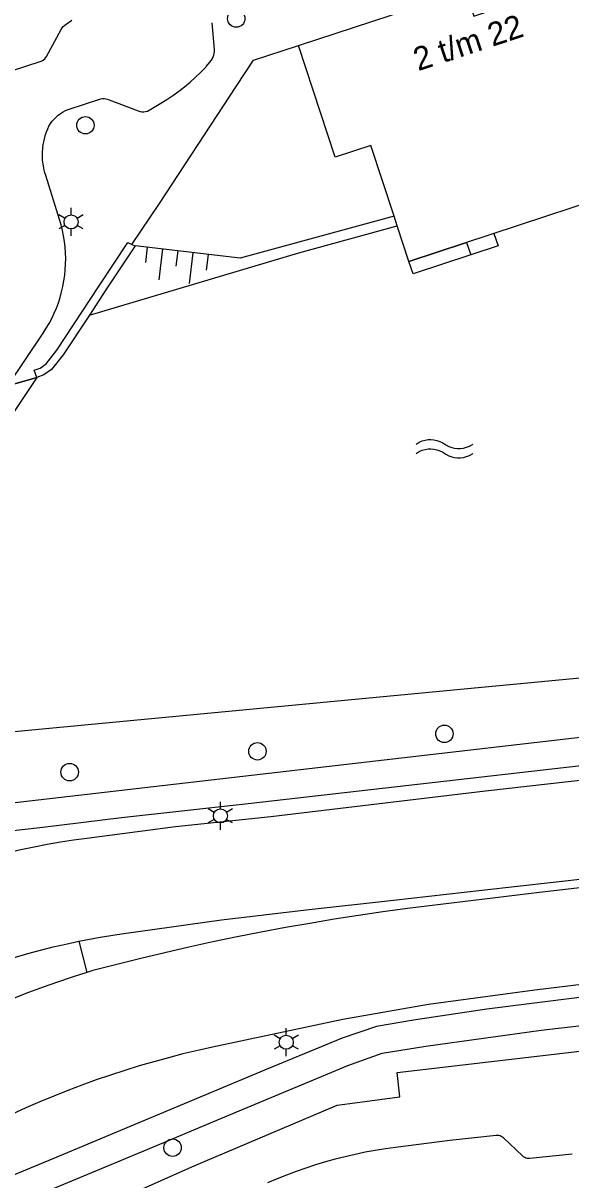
# Model space of a CAD drawing. Extents: x 122462 to 123306, y 485548 to 486417.
# Drawn here: x 122635.2 to 122670.3, y 485996.5 to 486070.8 of the extents above; entities that cross this region are included whole.
import ezdxf

# ---------------------------------------------------------------- set-up
doc = ezdxf.new("R2010")
doc.units = 0
for name, color, linetype in [('B-WE-IE-MEUBILAIR_WEGMEUBILAIR_VERKEERSBORD-S', 7, 'Continuous'), ('Level 1', 7, 'Continuous'), ('Level 10', 7, 'Continuous'), ('Level 11', 7, 'Continuous'), ('Level 14', 7, 'Continuous'), ('Level 15', 7, 'Continuous'), ('Level 17', 7, 'Continuous'), ('Level 50', 7, 'Continuous'), ('Level 53', 7, 'Continuous'), ('Level 55', 7, 'Continuous'), ('Level 57', 7, 'Continuous'), ('N werkgrens', 7, 'Continuous')]:
    doc.layers.add(name, color=color, linetype=linetype)

msp = doc.modelspace()

# ---------------------------------------------------------------- linework, layer by layer
at = {"layer": 'Level 1'}
msp.add_line((122659.19, 486057.779), (122658.989, 486058.391), dxfattribs=at)
for points in [[(122652.854, 486069.367), (122663.579, 486072.899), (122664.12, 486071.256), (122666.447, 486072.022), (122665.906, 486073.665), (122676.668, 486077.208), (122677.115, 486075.892)], [(122658.989, 486058.391), (122657.491, 486062.949), (122655.205, 486062.198), (122652.854, 486069.367)], [(122679.062, 486062.181), (122679.184, 486061.829), (122659.941, 486055.495), (122659.19, 486057.779)]]:
    msp.add_lwpolyline(points, dxfattribs=at)
at = {"layer": 'Level 10'}
msp.add_lwpolyline([(122663.911, 486055.909), (122660.207, 486054.688), (122659.941, 486055.495), (122663.646, 486056.714), (122663.911, 486055.909)], dxfattribs=at)
at = {"layer": 'Level 11'}
msp.add_lwpolyline([(122665.403, 486057.293), (122665.668, 486056.489), (122663.911, 486055.909)], dxfattribs=at)
at = {"layer": 'Level 14'}
msp.add_line((122636.035, 486048.032), (122634.176, 486047.498), dxfattribs=at)
msp.add_lwpolyline([(122821.957, 486065.499), (122821.403, 486062.693), (122808.743, 486058.07), (122767.011, 486042.831), (122757.261, 486040.701), (122729.221, 486035.411), (122715.251, 486033.481), (122695.318, 486031.371), (122682.001, 486029.961), (122672.281, 486028.851), (122632.321, 486025.071)], dxfattribs=at)
at = {"layer": 'Level 15'}
msp.add_line((122642.15, 486056.58), (122642.35, 486056.489), dxfattribs=at)
for points in [[(122636.035, 486048.032), (122635.859, 486048.5), (122636.247, 486048.646), (122636.643, 486048.917), (122637.323, 486049.791), (122640.053, 486053.935), (122641.889, 486056.699), (122642.15, 486056.58)], [(122642.35, 486056.489), (122640.47, 486053.659), (122639.412, 486052.052)], [(122639.412, 486052.052), (122637.73, 486049.499), (122636.99, 486048.549), (122636.48, 486048.199), (122636.035, 486048.032)]]:
    msp.add_lwpolyline(points, dxfattribs=at)
at = {"layer": 'Level 17'}
for points in [[(122632.297, 486067.054), (122636.313, 486068.365), (122636.397, 486068.399), (122636.475, 486068.446), (122636.544, 486068.504), (122636.605, 486068.572), (122636.654, 486068.648), (122637.598, 486070.386), (122637.663, 486070.49), (122637.74, 486070.585), (122637.828, 486070.67), (122637.926, 486070.743), (122638.288, 486070.99)], [(122634.176, 486047.498), (122636.452, 486050.893), (122636.648, 486051.199), (122636.83, 486051.512), (122636.999, 486051.833), (122637.154, 486052.162), (122637.295, 486052.496), (122637.421, 486052.836), (122637.533, 486053.181), (122637.63, 486053.531), (122637.712, 486053.884), (122637.778, 486054.241), (122637.83, 486054.6), (122637.866, 486054.961), (122637.887, 486055.323), (122637.892, 486055.686), (122637.882, 486056.049), (122637.856, 486056.411), (122637.815, 486056.771), (122637.758, 486057.13), (122637.687, 486057.485), (122637.6, 486057.838), (122637.498, 486058.186), (122636.607, 486061.01), (122636.535, 486061.253), (122636.478, 486061.5), (122636.436, 486061.75), (122636.409, 486062.002), (122636.398, 486062.256), (122636.402, 486062.509), (122636.421, 486062.762), (122636.455, 486063.013), (122636.505, 486063.262), (122636.548, 486063.453), (122636.601, 486063.641), (122636.663, 486063.825), (122636.736, 486064.007), (122636.818, 486064.184), (122636.914, 486064.343), (122637.023, 486064.493), (122637.143, 486064.635), (122637.274, 486064.767), (122637.415, 486064.888), (122637.565, 486064.997), (122637.723, 486065.094), (122637.888, 486065.179), (122638.06, 486065.25), (122640.152, 486065.934), (122640.261, 486065.954), (122640.371, 486065.958), (122640.481, 486065.946), (122640.589, 486065.92), (122640.691, 486065.878), (122642.558, 486065.156), (122642.672, 486065.123), (122642.79, 486065.106), (122642.908, 486065.103), (122643.027, 486065.116), (122643.142, 486065.144), (122644.006, 486065.65), (122644.4, 486065.897), (122644.785, 486066.158), (122645.161, 486066.43), (122645.528, 486066.716), (122645.885, 486067.013), (122646.232, 486067.323), (122646.568, 486067.643), (122646.894, 486067.975), (122646.925, 486068.008), (122647.261, 486068.43), (122647.323, 486068.53), (122647.373, 486068.637), (122647.412, 486068.748), (122647.439, 486068.863), (122647.454, 486068.98), (122647.456, 486069.098), (122647.297, 486070.826)], [(122642.15, 486056.58), (122643.915, 486059.221), (122648.843, 486066.73), (122649.955, 486068.424), (122652.854, 486069.367)], [(122658.989, 486058.391), (122649.1, 486055.709), (122642.35, 486056.489)], [(122639.412, 486052.052), (122652.87, 486056.039), (122659.19, 486057.779)], [(122634.176, 486047.498), (122636.035, 486048.032), (122623.331, 486029.011), (122621.476, 486028.492)], [(122695.576, 486027.756), (122646.679, 486022.105), (122622.76, 486019.349), (122622.517, 486019.355), (122622.276, 486019.376), (122622.036, 486019.412), (122621.798, 486019.462), (122621.565, 486019.528), (122621.335, 486019.608), (122621.112, 486019.702), (122620.894, 486019.809), (122620.684, 486019.93)], [(122681.89, 486024.329), (122649.62, 486020.659), (122641.47, 486019.759), (122636.43, 486019.129), (122633.954, 486018.866)], [(122684.59, 486023.699), (122664.86, 486021.469), (122651.06, 486019.819), (122644.94, 486019.179), (122639.258, 486018.438), (122638.404, 486018.319), (122637.553, 486018.185), (122636.704, 486018.037), (122635.858, 486017.874), (122635.014, 486017.696), (122634.174, 486017.505)], [(122638.729, 486011.825), (122639.412, 486011.958), (122640.097, 486012.081), (122640.784, 486012.193), (122641.472, 486012.295), (122647.9, 486013.199), (122653.34, 486013.849), (122658.95, 486014.459), (122664.63, 486015.109), (122673.78, 486016.129)], [(122678.83, 486016.189), (122668.32, 486014.959), (122659.84, 486013.929), (122658.27, 486013.714), (122656.701, 486013.484), (122655.136, 486013.239), (122653.572, 486012.978), (122652.012, 486012.701), (122650.454, 486012.409), (122648.899, 486012.102), (122647.347, 486011.78), (122645.799, 486011.442), (122644.253, 486011.089), (122642.712, 486010.721), (122641.174, 486010.338), (122639.64, 486009.939), (122639.245, 486009.817)], [(122656.01, 486003.839), (122658.22, 486004.639), (122661.02, 486005.079), (122668.44, 486006.109), (122696.888, 486009.391), (122698.6, 486009.589), (122715.98, 486011.549), (122722.428, 486012.236), (122726.514, 486012.724), (122726.601, 486011.997)], [(122628.414, 486008.387), (122629.175, 486008.739), (122629.942, 486009.077), (122630.716, 486009.401), (122631.495, 486009.71), (122632.28, 486010.004), (122633.07, 486010.284), (122633.866, 486010.549), (122634.666, 486010.8), (122635.471, 486011.035), (122636.279, 486011.255), (122637.092, 486011.46), (122637.909, 486011.65), (122638.729, 486011.825)], [(122639.245, 486009.817), (122638.304, 486009.517), (122637.368, 486009.204), (122636.437, 486008.876), (122635.511, 486008.535), (122634.59, 486008.181), (122633.674, 486007.813), (122632.763, 486007.432), (122631.859, 486007.037), (122630.96, 486006.63), (122630.067, 486006.209), (122629.18, 486005.776), (122628.3, 486005.329), (122627.426, 486004.87), (122626.47, 486004.349), (122624.973, 486003.434), (122623.483, 486002.506), (122622.001, 486001.567), (122620.526, 486000.617), (122619.059, 485999.654), (122617.599, 485998.68), (122616.148, 485997.694), (122614.704, 485996.697), (122613.268, 485995.689)], [(122676.49, 486009.709), (122668.03, 486008.689), (122661.2, 486007.759), (122655.69, 486006.799), (122647.319, 486005.02), (122646.371, 486004.811), (122645.427, 486004.586), (122644.487, 486004.346), (122643.551, 486004.091), (122642.618, 486003.821), (122641.691, 486003.536), (122640.768, 486003.236), (122639.85, 486002.921), (122638.937, 486002.591), (122638.03, 486002.246), (122637.128, 486001.887), (122636.233, 486001.513), (122635.343, 486001.125), (122634.46, 486000.723)], [(122670.9, 486008.219), (122664.94, 486007.459), (122660.23, 486006.749), (122657.85, 486006.359), (122655.66, 486005.609), (122650.77, 486003.599), (122637.07, 485997.849), (122630.03, 485994.949), (122624.83, 485992.569), (122624.068, 485992.21), (122623.313, 485991.838), (122622.564, 485991.454), (122621.821, 485991.058), (122621.085, 485990.65), (122620.355, 485990.229), (122619.633, 485989.797), (122618.918, 485989.353), (122618.21, 485988.897), (122617.51, 485988.429), (122613.51, 485985.439), (122605.438, 485979.012), (122593.75, 485969.669)], [(122615.596, 485981.357), (122616.381, 485981.96), (122617.174, 485982.554), (122617.975, 485983.136), (122618.784, 485983.707), (122619.601, 485984.267), (122620.425, 485984.815), (122621.257, 485985.353), (122622.097, 485985.879), (122622.943, 485986.393), (122627.238, 485988.555), (122635.005, 485992.259), (122642.063, 485995.584), (122645.993, 485997.335), (122655.34, 486001.309), (122659.364, 486001.842), (122659.18, 486003.397), (122672.2, 486004.919)], [(122635.71, 485995.369), (122643.79, 485998.729), (122647.34, 486000.229), (122653.04, 486002.609), (122656.01, 486003.839)], [(122670.43, 485998.159), (122667.713, 485997.877), (122667.627, 485997.874), (122667.542, 485997.884), (122667.459, 485997.905), (122667.38, 485997.938), (122667.306, 485997.983), (122667.24, 485998.037), (122666.01, 485999.191), (122665.944, 485999.245), (122665.87, 485999.29), (122665.791, 485999.323), (122665.708, 485999.344), (122665.623, 485999.354), (122665.537, 485999.351), (122662.56, 485999.039), (122659.081, 485998.589), (122658.429, 485998.498), (122657.78, 485998.392), (122657.133, 485998.272), (122656.488, 485998.138), (122655.847, 485997.99), (122655.209, 485997.827), (122654.575, 485997.651), (122653.945, 485997.461), (122653.32, 485997.257), (122652.698, 485997.04), (122652.082, 485996.809), (122651.471, 485996.565), (122650.866, 485996.307)]]:
    msp.add_lwpolyline(points, dxfattribs=at)
at = {"layer": 'Level 50'}
for p, q in [((122637.85, 486058.254), (122637.46, 486058.479)), ((122638.24, 486058.479), (122638.24, 486058.929)), ((122639.019, 486058.479), (122638.629, 486058.254)), ((122637.85, 486057.804), (122637.46, 486057.579)), ((122638.24, 486057.129), (122638.24, 486057.579)), ((122639.019, 486057.579), (122638.629, 486057.804)), ((122647.44, 486020.104), (122647.05, 486020.329)), ((122647.83, 486020.329), (122647.83, 486020.779)), ((122648.609, 486020.329), (122648.219, 486020.104)), ((122647.44, 486019.654), (122647.05, 486019.429)), ((122648.609, 486019.429), (122648.219, 486019.654)), ((122647.83, 486018.979), (122647.83, 486019.429)), ((122652.06, 486005.789), (122652.06, 486006.239)), ((122651.67, 486005.564), (122651.28, 486005.789)), ((122652.839, 486005.789), (122652.449, 486005.564)), ((122651.67, 486005.114), (122651.28, 486004.889)), ((122652.06, 486004.439), (122652.06, 486004.889)), ((122652.839, 486004.889), (122652.449, 486005.114))]:
    msp.add_line(p, q, dxfattribs=at)
for centre in [(122638.24, 486058.029), (122647.83, 486019.879), (122652.06, 486005.339)]:
    msp.add_circle(centre, 0.45, dxfattribs=at)
at = {"layer": 'Level 53'}
for centre in [(122648.85, 486071.09), (122639.161, 486064.239), (122662.22, 486025.149), (122650.21, 486024.029), (122638.15, 486022.689), (122644.76, 485998.569)]:
    msp.add_circle(centre, 0.56, dxfattribs=at)
at = {"layer": 'Level 55'}
for points in [[(122660.408, 486043.766), (122660.598, 486043.88), (122660.788, 486043.961), (122660.978, 486044.016), (122661.168, 486044.046), (122661.358, 486044.053), (122661.548, 486044.036), (122661.738, 486043.996), (122661.928, 486043.93), (122662.118, 486043.835), (122662.308, 486043.712), (122662.498, 486043.614), (122662.688, 486043.544), (122662.878, 486043.501), (122663.068, 486043.481), (122663.258, 486043.483), (122663.448, 486043.508), (122663.638, 486043.558), (122663.828, 486043.634), (122664.018, 486043.74), (122664.053, 486043.764)], [(122660.408, 486043.166), (122660.598, 486043.28), (122660.788, 486043.361), (122660.978, 486043.416), (122661.168, 486043.446), (122661.358, 486043.453), (122661.548, 486043.436), (122661.738, 486043.396), (122661.928, 486043.33), (122662.118, 486043.235), (122662.308, 486043.112), (122662.498, 486043.014), (122662.688, 486042.944), (122662.878, 486042.901), (122663.068, 486042.881), (122663.258, 486042.883), (122663.448, 486042.908), (122663.638, 486042.958), (122663.828, 486043.034), (122664.018, 486043.14), (122664.053, 486043.164)]]:
    msp.add_lwpolyline(points, dxfattribs=at)
at = {"layer": 'Level 57'}
for p, q in [((122643.13, 486056.412), (122643.009, 486055.419)), ((122644.109, 486056.292), (122643.866, 486054.307)), ((122645.088, 486056.173), (122644.966, 486055.18)), ((122646.067, 486056.053), (122645.824, 486054.067)), ((122647.046, 486055.933), (122646.924, 486054.94))]:
    msp.add_line(p, q, dxfattribs=at)
at = {"layer": 'N werkgrens'}
msp.add_line((122638.729, 486011.825), (122639.245, 486009.817), dxfattribs=at)

# ---------------------------------------------------------------- texts
at = {"layer": 'B-WE-IE-MEUBILAIR_WEGMEUBILAIR_VERKEERSBORD-S'}
msp.add_text('2 t/m 22', height=1.5, rotation=18.21816, dxfattribs=at).set_placement((122660.533, 486067.707))

doc.saveas('drawing.dxf')
